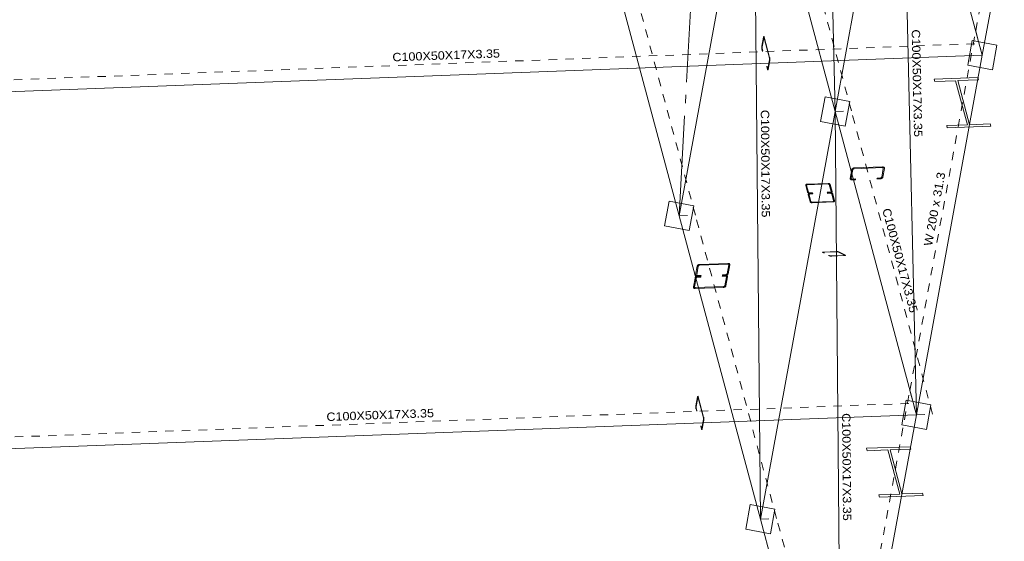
# Model space of a CAD drawing. Header units: millimetres. Extents: x 10 to 1250, y -62 to 528.
# Tile 495 of 656: x 582 to 594, y 489 to 495. Entities that reach past the tile are written whole.
import ezdxf
from ezdxf.enums import TextEntityAlignment as Align

# ---------------------------------------------------------------- set-up
doc = ezdxf.new("R2010")
doc.units = ezdxf.units.MM
doc.header["$LTSCALE"] = 0.05
for name, pattern in [('ACAD_ISO04W100', [30.5, 24, -3, 0.5, -3]), ('CYPE_PUNTO', [0.075, 0, -0.075]), ('CYPE_RAYAPUNTO', [0.4125, 0.2025, -0.105, 0, -0.105])]:
    doc.linetypes.add(name, pattern=pattern)
for name, color, linetype, lineweight in [('BARRAS_DE_ACO', 7, 'Continuous', 9), ('NOS', 152, 'Continuous', 9), ('REFERENCIA_DAS_BARRAS', 2, 'Continuous', 9)]:
    doc.layers.add(name, color=color, linetype=linetype, lineweight=lineweight)
doc.styles.add('CYPETXT', font='arial.ttf', dxfattribs={"height": 0.2})

msp = doc.modelspace()

# ---------------------------------------------------------------- linework, layer by layer
at = {"layer": 'BARRAS_DE_ACO', "linetype": 'ACAD_ISO04W100'}
msp.add_line((590.3817, 492.9126), (591.0923, 505.7185), dxfattribs=at)
at = {"layer": 'BARRAS_DE_ACO'}
for p, q in [((592.2479, 494.1603), (592.0645, 502.0904)), ((592.2479, 494.1603), (593.0367, 498.4624)), ((593.2201, 490.5322), (593.0367, 498.4624)), ((590.3817, 492.9126), (591.2757, 497.7883)), ((592.2479, 494.1603), (591.2757, 497.7883)), ((591.3539, 489.2846), (591.2757, 497.7883)), ((590.3817, 492.9126), (589.4095, 496.5407)), ((594.0089, 494.8343), (593.5232, 496.6469)), ((594.0089, 494.8343), (594.2719, 496.2683)), ((581.2644, 494.3559), (594.0089, 494.8343)), ((593.2201, 490.5322), (594.0089, 494.8343)), ((591.3539, 489.2846), (592.2479, 494.1603)), ((593.2201, 490.5322), (592.2479, 494.1603)), ((592.3261, 485.6565), (592.2479, 494.1603)), ((591.3539, 489.2846), (590.3817, 492.9126)), ((580.4755, 490.0539), (593.2201, 490.5322)), ((592.3261, 485.6565), (593.2201, 490.5322)), ((592.3261, 485.6565), (591.3539, 489.2846))]:
    msp.add_line(p, q, dxfattribs=at)
at = {"layer": 'BARRAS_DE_ACO', "linetype": 'CYPE_RAYAPUNTO'}
for p, q in [((592.4426, 494.1676), (591.4704, 497.7956)), ((590.5764, 492.9199), (589.6042, 496.548)), ((593.9306, 495.1267), (594.1935, 496.5607)), ((593.1418, 490.8246), (593.9306, 495.1267)), ((581.227, 494.4952), (593.9716, 494.9735)), ((593.4148, 490.5395), (592.4426, 494.1676)), ((591.5486, 489.2919), (590.5764, 492.9199)), ((592.2478, 485.9489), (593.1418, 490.8246)), ((580.4382, 490.1931), (593.1828, 490.6714)), ((592.5208, 485.6638), (591.5486, 489.2919))]:
    msp.add_line(p, q, dxfattribs=at)
at = {"layer": 'BARRAS_DE_ACO', "linetype": 'CYPE_PUNTO'}
for p, q in [((594.0089, 494.8343), (593.9306, 495.1267)), ((594.0089, 494.8343), (593.9306, 495.1267)), ((594.0089, 494.8343), (593.9716, 494.9735)), ((592.2479, 494.1603), (592.4426, 494.1676)), ((592.2479, 494.1603), (592.4426, 494.1676)), ((590.3817, 492.9126), (590.5764, 492.9199)), ((590.3817, 492.9126), (590.5764, 492.9199)), ((593.2201, 490.5322), (593.1418, 490.8246)), ((593.2201, 490.5322), (593.1418, 490.8246)), ((593.2201, 490.5322), (593.1828, 490.6714)), ((593.2201, 490.5322), (593.4148, 490.5395)), ((591.3539, 489.2846), (591.5486, 489.2919)), ((591.3539, 489.2846), (591.5486, 489.2919))]:
    msp.add_line(p, q, dxfattribs=at)
at = {"layer": 'BARRAS_DE_ACO'}
for points in [[(591.4633, 494.7796), (591.4636, 494.7816), (591.4638, 494.784), (591.4639, 494.7865), (591.4638, 494.7891), (591.4637, 494.7917), (591.4634, 494.7942), (591.463, 494.7965), (591.4626, 494.7985), (591.398, 495.0397), (591.3974, 495.0413), (591.3969, 495.0425), (591.3963, 495.0432), (591.3957, 495.0434), (591.3951, 495.0431), (591.3946, 495.0423), (591.3941, 495.0411), (591.3937, 495.0394), (591.3745, 494.9344), (591.3742, 494.9323), (591.374, 494.93), (591.3739, 494.9275), (591.3739, 494.9249), (591.3741, 494.9223), (591.3744, 494.9198), (591.3747, 494.9175), (591.3752, 494.9155), (591.3829, 494.8868), (591.3811, 494.8772), (591.3734, 494.9059), (591.3725, 494.9099), (591.3718, 494.9145), (591.3713, 494.9195), (591.3709, 494.9247), (591.3708, 494.9299), (591.371, 494.935), (591.3714, 494.9396), (591.372, 494.9437), (591.3912, 495.0487), (591.392, 495.0521), (591.3929, 495.0546), (591.394, 495.0562), (591.3952, 495.0568), (591.3964, 495.0564), (591.3975, 495.0549), (591.3987, 495.0525), (591.3997, 495.0493), (591.4643, 494.8081), (591.4653, 494.8041), (591.466, 494.7995), (591.4665, 494.7945), (591.4668, 494.7893), (591.4669, 494.7841), (591.4668, 494.779), (591.4664, 494.7744), (591.4658, 494.7703), (591.4466, 494.6653), (591.4458, 494.6619), (591.4448, 494.6594), (591.4438, 494.6578), (591.4426, 494.6572), (591.4414, 494.6576), (591.4402, 494.6591), (591.4391, 494.6615), (591.438, 494.6647), (591.4304, 494.6934), (591.4321, 494.703), (591.4398, 494.6743), (591.4403, 494.6727), (591.4409, 494.6715), (591.4415, 494.6708), (591.4421, 494.6706), (591.4427, 494.6709), (591.4432, 494.6717), (591.4437, 494.6729), (591.4441, 494.6746), (591.4633, 494.7796)], [(593.5902, 493.9641), (594.1121, 493.9837), (594.1045, 494.0121), (593.856, 494.0027), (593.7146, 494.5307), (593.963, 494.54), (593.9554, 494.5684), (593.4336, 494.5488), (593.4412, 494.5204), (593.6896, 494.5297), (593.8311, 494.0018), (593.5826, 493.9925), (593.5902, 493.9641)], [(592.8245, 493.4804), (592.8246, 493.4823), (592.8242, 493.4841), (592.8233, 493.4857), (592.822, 493.4871), (592.8202, 493.4882), (592.8181, 493.489), (592.8158, 493.4895), (592.8133, 493.4895), (592.476, 493.4769), (592.4734, 493.4766), (592.4709, 493.476), (592.4685, 493.475), (592.4663, 493.4737), (592.4644, 493.4722), (592.4629, 493.4705), (592.4618, 493.4687), (592.4612, 493.4668), (592.4419, 493.3618), (592.4418, 493.3599), (592.4423, 493.3582), (592.4432, 493.3566), (592.4445, 493.3552), (592.4463, 493.354), (592.4484, 493.3532), (592.4507, 493.3528), (592.4532, 493.3527), (592.4933, 493.3542), (592.4916, 493.3446), (592.4515, 493.3431), (592.4464, 493.3433), (592.4417, 493.3442), (592.4376, 493.3458), (592.434, 493.348), (592.4313, 493.3508), (592.4295, 493.354), (592.4287, 493.3576), (592.4289, 493.3613), (592.4481, 493.4663), (592.4493, 493.4701), (592.4515, 493.4737), (592.4545, 493.4771), (592.4583, 493.4802), (592.4627, 493.4827), (592.4675, 493.4847), (592.4726, 493.4859), (592.4778, 493.4865), (592.815, 493.4991), (592.82, 493.499), (592.8247, 493.4981), (592.8289, 493.4965), (592.8324, 493.4942), (592.8351, 493.4914), (592.8369, 493.4882), (592.8378, 493.4846), (592.8376, 493.4809), (592.8183, 493.3759), (592.8172, 493.3722), (592.815, 493.3685), (592.812, 493.3651), (592.8082, 493.3621), (592.8038, 493.3595), (592.799, 493.3576), (592.7939, 493.3563), (592.7887, 493.3557), (592.7486, 493.3542), (592.7504, 493.3638), (592.7905, 493.3654), (592.7931, 493.3656), (592.7956, 493.3663), (592.798, 493.3672), (592.8002, 493.3685), (592.8021, 493.37), (592.8036, 493.3717), (592.8047, 493.3736), (592.8053, 493.3755), (592.8245, 493.4804)], [(591.9075, 493.2766), (591.9074, 493.2781), (591.9076, 493.2795), (591.9082, 493.2808), (591.9092, 493.282), (591.9105, 493.2829), (591.9121, 493.2837), (591.9139, 493.2842), (591.9159, 493.2844), (592.1666, 493.2938), (592.1686, 493.2937), (592.1707, 493.2934), (592.1727, 493.2928), (592.1745, 493.2919), (592.1761, 493.2908), (592.1774, 493.2896), (592.1783, 493.2882), (592.1789, 493.2868), (592.2008, 493.205), (592.201, 493.2036), (592.2008, 493.2022), (592.2002, 493.2009), (592.1992, 493.1997), (592.1979, 493.1987), (592.1963, 493.198), (592.1944, 493.1975), (592.1924, 493.1972), (592.1547, 493.1958), (592.1567, 493.1884), (592.1944, 493.1898), (592.1984, 493.1903), (592.202, 493.1913), (592.2053, 493.1928), (592.2079, 493.1947), (592.2099, 493.1971), (592.2111, 493.1997), (592.2115, 493.2025), (592.2112, 493.2054), (592.1893, 493.2872), (592.1881, 493.2901), (592.1862, 493.2928), (592.1836, 493.2953), (592.1804, 493.2974), (592.1768, 493.2991), (592.1728, 493.3004), (592.1687, 493.3011), (592.1646, 493.3012), (591.9139, 493.2918), (591.91, 493.2914), (591.9063, 493.2904), (591.9031, 493.2889), (591.9004, 493.2869), (591.8985, 493.2846), (591.8972, 493.2819), (591.8968, 493.2791), (591.8972, 493.2762), (591.9191, 493.1945), (591.9203, 493.1916), (591.9222, 493.1889), (591.9248, 493.1864), (591.928, 493.1842), (591.9316, 493.1825), (591.9355, 493.1813), (591.9397, 493.1806), (591.9438, 493.1804), (591.9815, 493.1818), (591.9795, 493.1892), (591.9418, 493.1878), (591.9397, 493.1879), (591.9377, 493.1882), (591.9357, 493.1889), (591.9339, 493.1897), (591.9323, 493.1908), (591.931, 493.192), (591.93, 493.1934), (591.9294, 493.1949), (591.9075, 493.2766)], [(591.9374, 493.1652), (591.9372, 493.1667), (591.9374, 493.1681), (591.938, 493.1694), (591.939, 493.1706), (591.9403, 493.1716), (591.9419, 493.1723), (591.9438, 493.1728), (591.9458, 493.173), (591.9835, 493.1744), (591.9815, 493.1818), (591.9438, 493.1804), (591.9398, 493.18), (591.9361, 493.179), (591.9329, 493.1775), (591.9303, 493.1755), (591.9283, 493.1732), (591.9271, 493.1706), (591.9267, 493.1677), (591.927, 493.1648), (591.9489, 493.0831), (591.9501, 493.0802), (591.952, 493.0775), (591.9546, 493.075), (591.9578, 493.0728), (591.9614, 493.0711), (591.9654, 493.0699), (591.9695, 493.0692), (591.9736, 493.0691), (592.2243, 493.0785), (592.2282, 493.0789), (592.2319, 493.0799), (592.2351, 493.0814), (592.2378, 493.0833), (592.2397, 493.0857), (592.241, 493.0883), (592.2414, 493.0911), (592.241, 493.0941), (592.2191, 493.1758), (592.2179, 493.1787), (592.216, 493.1814), (592.2134, 493.1839), (592.2102, 493.186), (592.2066, 493.1878), (592.2027, 493.189), (592.1985, 493.1897), (592.1944, 493.1898), (592.1567, 493.1884), (592.1587, 493.181), (592.1964, 493.1824), (592.1985, 493.1824), (592.2005, 493.182), (592.2025, 493.1814), (592.2043, 493.1805), (592.2059, 493.1795), (592.2072, 493.1782), (592.2082, 493.1768), (592.2088, 493.1754), (592.2307, 493.0937), (592.2308, 493.0922), (592.2306, 493.0908), (592.23, 493.0895), (592.229, 493.0883), (592.2277, 493.0873), (592.2261, 493.0866), (592.2243, 493.0861), (592.2223, 493.0859), (591.9716, 493.0765), (591.9696, 493.0765), (591.9675, 493.0769), (591.9655, 493.0775), (591.9637, 493.0784), (591.9621, 493.0794), (591.9608, 493.0807), (591.9599, 493.082), (591.9593, 493.0835), (591.9374, 493.1652)], [(592.2639, 492.4828), (592.2666, 492.4829), (592.2692, 492.4829), (592.2717, 492.4828), (592.2741, 492.4827), (592.2762, 492.4825), (592.2779, 492.4823), (592.2792, 492.4821), (592.2801, 492.4818), (592.359, 492.4415), (592.3594, 492.4412), (592.3592, 492.4408), (592.3585, 492.4405), (592.3574, 492.4402), (592.3558, 492.44), (592.3538, 492.4397), (592.3515, 492.4396), (592.349, 492.4394), (592.2065, 492.4341), (592.2039, 492.434), (592.2013, 492.434), (592.1987, 492.4341), (592.1964, 492.4342), (592.1943, 492.4344), (592.1926, 492.4346), (592.1913, 492.4349), (592.1904, 492.4351), (592.181, 492.4399), (592.168, 492.4394), (592.1774, 492.4347), (592.1791, 492.4341), (592.1817, 492.4335), (592.1852, 492.4331), (592.1893, 492.4327), (592.194, 492.4325), (592.1991, 492.4324), (592.2044, 492.4324), (592.2096, 492.4325), (592.3521, 492.4379), (592.3571, 492.4381), (592.3616, 492.4385), (592.3656, 492.4389), (592.3688, 492.4395), (592.3711, 492.4401), (592.3724, 492.4407), (592.3728, 492.4413), (592.3721, 492.442), (592.2931, 492.4823), (592.2914, 492.4828), (592.2888, 492.4834), (592.2853, 492.4838), (592.2811, 492.4842), (592.2764, 492.4844), (592.2713, 492.4845), (592.2661, 492.4845), (592.2609, 492.4844), (592.1184, 492.479), (592.1134, 492.4788), (592.1088, 492.4784), (592.1049, 492.478), (592.1017, 492.4774), (592.0994, 492.4768), (592.098, 492.4762), (592.0977, 492.4756), (592.0984, 492.4749), (592.1078, 492.4702), (592.1208, 492.4706), (592.1114, 492.4754), (592.1111, 492.4757), (592.1112, 492.4761), (592.1119, 492.4764), (592.1131, 492.4767), (592.1147, 492.4769), (592.1167, 492.4772), (592.1189, 492.4774), (592.1214, 492.4775), (592.2639, 492.4828)], [(590.9753, 492.3253), (590.9754, 492.3272), (590.975, 492.329), (590.9741, 492.3306), (590.9727, 492.332), (590.971, 492.3331), (590.9689, 492.3339), (590.9665, 492.3344), (590.964, 492.3345), (590.6268, 492.3218), (590.6242, 492.3215), (590.6216, 492.3209), (590.6192, 492.3199), (590.617, 492.3186), (590.6151, 492.3171), (590.6136, 492.3154), (590.6125, 492.3136), (590.6119, 492.3117), (590.5927, 492.2067), (590.5926, 492.2049), (590.593, 492.2031), (590.5939, 492.2015), (590.5953, 492.2001), (590.597, 492.199), (590.5991, 492.1982), (590.6015, 492.1977), (590.604, 492.1976), (590.6441, 492.1991), (590.6423, 492.1895), (590.6022, 492.188), (590.5972, 492.1882), (590.5925, 492.1891), (590.5883, 492.1907), (590.5848, 492.1929), (590.5821, 492.1957), (590.5803, 492.199), (590.5795, 492.2025), (590.5797, 492.2062), (590.5989, 492.3112), (590.6001, 492.315), (590.6022, 492.3186), (590.6053, 492.3221), (590.609, 492.3251), (590.6134, 492.3276), (590.6183, 492.3296), (590.6234, 492.3308), (590.6285, 492.3314), (590.9658, 492.3441), (590.9708, 492.3439), (590.9755, 492.343), (590.9797, 492.3414), (590.9832, 492.3391), (590.9859, 492.3363), (590.9877, 492.3331), (590.9885, 492.3296), (590.9883, 492.3258), (590.9691, 492.2209), (590.9679, 492.2171), (590.9658, 492.2134), (590.9627, 492.21), (590.959, 492.207), (590.9546, 492.2044), (590.9497, 492.2025), (590.9446, 492.2012), (590.9395, 492.2007), (590.8994, 492.1992), (590.9011, 492.2088), (590.9412, 492.2103), (590.9438, 492.2106), (590.9464, 492.2112), (590.9488, 492.2122), (590.951, 492.2134), (590.9529, 492.2149), (590.9544, 492.2167), (590.9555, 492.2185), (590.9561, 492.2204), (590.9753, 492.3253)], [(590.949, 492.1819), (590.9491, 492.1838), (590.9487, 492.1856), (590.9478, 492.1872), (590.9464, 492.1886), (590.9447, 492.1897), (590.9426, 492.1905), (590.9402, 492.191), (590.9377, 492.1911), (590.8976, 492.1895), (590.8994, 492.1992), (590.9395, 492.2007), (590.9445, 492.2005), (590.9492, 492.1996), (590.9534, 492.198), (590.9569, 492.1957), (590.9596, 492.1929), (590.9614, 492.1897), (590.9622, 492.1862), (590.9621, 492.1824), (590.9428, 492.0775), (590.9416, 492.0737), (590.9395, 492.07), (590.9364, 492.0666), (590.9327, 492.0636), (590.9283, 492.061), (590.9234, 492.0591), (590.9183, 492.0578), (590.9132, 492.0573), (590.5759, 492.0446), (590.5709, 492.0448), (590.5662, 492.0457), (590.562, 492.0473), (590.5585, 492.0495), (590.5558, 492.0523), (590.554, 492.0556), (590.5532, 492.0591), (590.5534, 492.0628), (590.5726, 492.1678), (590.5738, 492.1716), (590.5759, 492.1752), (590.579, 492.1786), (590.5827, 492.1817), (590.5871, 492.1842), (590.592, 492.1862), (590.5971, 492.1874), (590.6022, 492.188), (590.6423, 492.1895), (590.6406, 492.1799), (590.6005, 492.1784), (590.5979, 492.1781), (590.5953, 492.1775), (590.5929, 492.1765), (590.5907, 492.1752), (590.5888, 492.1737), (590.5873, 492.172), (590.5862, 492.1702), (590.5857, 492.1683), (590.5664, 492.0633), (590.5663, 492.0615), (590.5667, 492.0597), (590.5676, 492.0581), (590.569, 492.0567), (590.5707, 492.0556), (590.5728, 492.0548), (590.5752, 492.0543), (590.5777, 492.0542), (590.9149, 492.0669), (590.9175, 492.0671), (590.9201, 492.0678), (590.9225, 492.0688), (590.9247, 492.07), (590.9266, 492.0715), (590.9281, 492.0733), (590.9292, 492.0751), (590.9298, 492.077), (590.949, 492.1819)], [(590.6745, 490.4775), (590.6748, 490.4796), (590.675, 490.4819), (590.6751, 490.4844), (590.675, 490.487), (590.6748, 490.4896), (590.6746, 490.4921), (590.6742, 490.4944), (590.6738, 490.4964), (590.6091, 490.7376), (590.6086, 490.7392), (590.6081, 490.7404), (590.6075, 490.7411), (590.6069, 490.7413), (590.6063, 490.741), (590.6057, 490.7402), (590.6053, 490.739), (590.6049, 490.7373), (590.5856, 490.6323), (590.5853, 490.6303), (590.5851, 490.6279), (590.5851, 490.6254), (590.5851, 490.6228), (590.5853, 490.6202), (590.5855, 490.6177), (590.5859, 490.6154), (590.5864, 490.6134), (590.5941, 490.5847), (590.5923, 490.5751), (590.5846, 490.6038), (590.5837, 490.6078), (590.583, 490.6124), (590.5824, 490.6174), (590.5821, 490.6226), (590.582, 490.6278), (590.5822, 490.6329), (590.5825, 490.6375), (590.5831, 490.6416), (590.6024, 490.7466), (590.6032, 490.75), (590.6041, 490.7525), (590.6052, 490.7541), (590.6063, 490.7547), (590.6075, 490.7543), (590.6087, 490.7528), (590.6099, 490.7504), (590.6109, 490.7472), (590.6755, 490.506), (590.6764, 490.502), (590.6772, 490.4974), (590.6777, 490.4924), (590.678, 490.4872), (590.6781, 490.482), (590.678, 490.4769), (590.6776, 490.4723), (590.677, 490.4682), (590.6577, 490.3632), (590.657, 490.3598), (590.656, 490.3573), (590.6549, 490.3557), (590.6538, 490.3551), (590.6526, 490.3555), (590.6514, 490.357), (590.6503, 490.3594), (590.6492, 490.3626), (590.6415, 490.3913), (590.6433, 490.4009), (590.651, 490.3722), (590.6515, 490.3706), (590.6521, 490.3694), (590.6527, 490.3687), (590.6533, 490.3685), (590.6538, 490.3688), (590.6544, 490.3696), (590.6549, 490.3708), (590.6552, 490.3725), (590.6745, 490.4775)], [(592.7804, 489.5473), (593.3022, 489.5669), (593.2946, 489.5953), (593.0462, 489.5859), (592.9047, 490.1139), (593.1532, 490.1232), (593.1455, 490.1516), (592.6237, 490.132), (592.6313, 490.1036), (592.8798, 490.1129), (593.0212, 489.585), (592.7728, 489.5757), (592.7804, 489.5473)]]:
    msp.add_lwpolyline(points, close=True, dxfattribs=at)
at = {"layer": 'NOS'}
for points in [[(593.8343, 494.7138), (594.1294, 494.6597), (594.1835, 494.9548), (593.8884, 495.0089), (593.8343, 494.7138)], [(592.0733, 494.0398), (592.3684, 493.9857), (592.4225, 494.2808), (592.1274, 494.3349), (592.0733, 494.0398)], [(590.2071, 492.7922), (590.5022, 492.738), (590.5563, 493.0331), (590.2612, 493.0872), (590.2071, 492.7922)], [(593.0455, 490.4117), (593.3406, 490.3576), (593.3947, 490.6527), (593.0996, 490.7068), (593.0455, 490.4117)], [(591.1793, 489.1641), (591.4744, 489.11), (591.5285, 489.4051), (591.2334, 489.4592), (591.1793, 489.1641)]]:
    msp.add_lwpolyline(points, close=True, dxfattribs=at)

# ---------------------------------------------------------------- texts
at = {"layer": 'REFERENCIA_DAS_BARRAS', "style": 'CYPETXT'}
for s, rotation, width, p, p2 in [('C100X50X17X3.35', 271.31027, 1.075925, (593.1635, 495.1418), (593.193, 493.8551)), ('C100X50X17X3.35', 2.10972, 1.075925, (586.9544, 494.7602), (588.2405, 494.8075)), ('C100X50X17X3.35', 270.50953, 1.075925, (591.3589, 494.1804), (591.3703, 492.8934)), ('W 200 x 31.3', 79.60974, 1.086106, (593.4064, 492.545), (593.5676, 493.4243)), ('C100X50X17X3.35', 285.00956, 1.075925, (592.8105, 492.9881), (593.1438, 491.745)), ('C100X50X17X3.35', 2.10972, 1.075925, (586.1656, 490.4581), (587.4517, 490.5055)), ('C100X50X17X3.35', 270.50953, 1.075925, (592.3311, 490.5523), (592.3425, 489.2654))]:
    msp.add_text(s, height=0.1, rotation=rotation, dxfattribs=dict(at, width=width)).set_placement(p, p2, align=Align.FIT)

doc.saveas('drawing.dxf')
